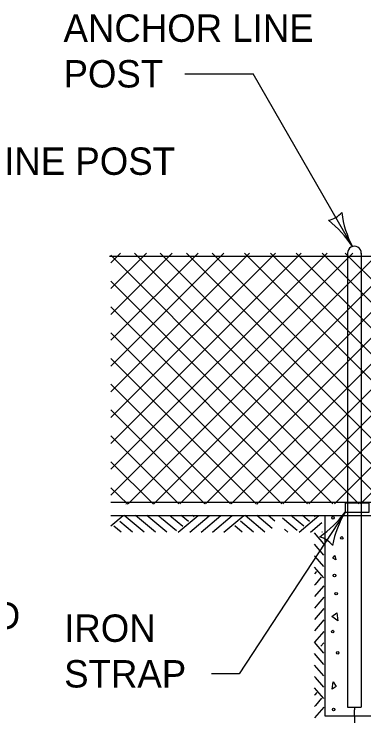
# Model space of a CAD drawing. Extents: x 49973.1 to 50021, y 49987.6 to 50015.4.
# Drawn here: x 50003.544 to 50004.311, y 49991.972 to 49993.51 of the extents above; entities that cross this region are included whole.
import ezdxf

# ---------------------------------------------------------------- set-up
doc = ezdxf.new("R2010")
doc.units = 0
for name, color, linetype in [('Level 1', 7, 'Continuous'), ('Level 2', 7, 'Continuous'), ('Level 3', 7, 'Continuous')]:
    doc.layers.add(name, color=color, linetype=linetype)

msp = doc.modelspace()

# ---------------------------------------------------------------- linework, layer by layer
at = {"layer": 'Level 1'}
for p, q in [((50003.7561, 49992.9654), (50003.7772, 49992.9865)), ((50003.7561, 49992.739), (50004.0036, 49992.9865)), ((50003.7561, 49992.6826), (50004.06, 49992.9865)), ((50003.7561, 49992.626), (50004.1166, 49992.9865)), ((50003.7561, 49992.9088), (50003.8338, 49992.9865)), ((50003.7561, 49992.8522), (50003.8904, 49992.9865)), ((50003.7561, 49992.5694), (50004.1732, 49992.9865)), ((50003.7561, 49992.4562), (50004.2864, 49992.9865)), ((50003.7561, 49992.7956), (50003.9469, 49992.9864)), ((50003.7561, 49992.5128), (50004.2297, 49992.9864)), ((50003.7561, 49992.9817), (50004.2996, 49992.4372)), ((50003.7937, 49992.4372), (50004.343, 49992.9865)), ((50003.8077, 49992.9865), (50004.3573, 49992.4372)), ((50003.8503, 49992.4372), (50004.3996, 49992.9865)), ((50003.8642, 49992.9865), (50004.3808, 49992.4703)), ((50003.9067, 49992.4372), (50004.456, 49992.9865)), ((50003.9215, 49992.9859), (50004.4224, 49992.4847)), ((50003.9633, 49992.4372), (50004.5126, 49992.9865)), ((50003.9776, 49992.9865), (50004.4712, 49992.4926)), ((50004.0199, 49992.4372), (50004.5692, 49992.9865)), ((50004.0489, 49992.9865), (50004.5977, 49992.4372)), ((50004.0765, 49992.4372), (50004.6258, 49992.9865)), ((50004.1056, 49992.9865), (50004.6542, 49992.4372)), ((50004.1331, 49992.4372), (50004.6824, 49992.9865)), ((50004.1622, 49992.9865), (50004.7115, 49992.4372)), ((50004.1897, 49992.4372), (50004.739, 49992.9865)), ((50004.2187, 49992.9864), (50004.7686, 49992.4372)), ((50004.2461, 49992.4372), (50004.7954, 49992.9865)), ((50004.2693, 49992.9865), (50004.8196, 49992.4372)), ((50004.2746, 49992.9864), (50004.2746, 49991.9916)), ((50004.3027, 49992.4372), (50004.852, 49992.9865)), ((50004.3046, 49992.9864), (50004.3046, 49991.9916)), ((50003.7525, 49992.9799), (50005.4884, 49992.9799)), ((50003.7561, 49992.9251), (50004.2427, 49992.4372)), ((50003.7561, 49992.8686), (50004.1871, 49992.4372)), ((50003.7561, 49992.812), (50004.1309, 49992.4372)), ((50003.7561, 49992.7558), (50004.0746, 49992.4372)), ((50003.7561, 49992.6993), (50004.018, 49992.4372)), ((50003.7561, 49992.6429), (50003.9617, 49992.4372)), ((50003.7561, 49992.5863), (50003.9052, 49992.4372)), ((50003.7561, 49992.5288), (50003.8496, 49992.4365)), ((50003.7561, 49992.4725), (50003.793, 49992.4365)), ((50003.7561, 49992.441), (50005.6017, 49992.441)), ((50003.7886, 49992.437), (50003.7885, 49992.4365)), ((50003.7886, 49992.437), (50003.7887, 49992.4365)), ((50003.7886, 49992.437), (50003.7887, 49992.4365)), ((50004.076, 49992.4367), (50004.0762, 49992.4365)), ((50004.076, 49992.4367), (50004.076, 49992.4365)), ((50004.076, 49992.4367), (50004.0761, 49992.4365)), ((50004.076, 49992.4367), (50004.076, 49992.4365)), ((50003.7561, 49992.4115), (50004.2246, 49992.4115)), ((50003.7561, 49992.3891), (50003.7826, 49992.4114)), ((50003.8036, 49992.3748), (50003.7752, 49992.3986)), ((50003.8286, 49992.3748), (50003.7849, 49992.4114)), ((50003.8536, 49992.3748), (50003.8098, 49992.4114)), ((50003.8786, 49992.3748), (50003.8348, 49992.4114)), ((50003.8672, 49992.4053), (50003.8598, 49992.4114)), ((50003.8995, 49992.3782), (50003.8672, 49992.4053)), ((50003.8888, 49992.4082), (50003.8849, 49992.4114)), ((50003.9134, 49992.3876), (50003.8888, 49992.4082)), ((50003.9036, 49992.3748), (50003.9471, 49992.4114)), ((50003.9102, 49992.4112), (50003.9099, 49992.4114)), ((50003.9259, 49992.3981), (50003.9102, 49992.4112)), ((50003.9286, 49992.3748), (50003.9716, 49992.4109)), ((50003.9386, 49992.4083), (50003.9349, 49992.4114)), ((50003.9536, 49992.3748), (50003.9971, 49992.4114)), ((50003.9716, 49992.4109), (50003.9721, 49992.4114)), ((50003.9786, 49992.3748), (50004.0221, 49992.4114)), ((50004.0036, 49992.3748), (50004.0471, 49992.4114)), ((50004.0687, 49992.3753), (50004.0403, 49992.3991)), ((50004.0937, 49992.3753), (50004.0506, 49992.4114)), ((50004.0937, 49992.3753), (50004.0506, 49992.4114)), ((50004.1096, 49992.3829), (50004.0755, 49992.4114)), ((50004.1156, 49992.3988), (50004.1005, 49992.4114)), ((50004.1646, 49992.3787), (50004.1323, 49992.4058)), ((50004.1539, 49992.4087), (50004.1506, 49992.4114)), ((50004.1785, 49992.3881), (50004.1539, 49992.4087)), ((50004.1687, 49992.3753), (50004.2116, 49992.4114)), ((50004.191, 49992.3986), (50004.1756, 49992.4114)), ((50004.2037, 49992.4088), (50004.2006, 49992.4114)), ((50004.2246, 49992.4116), (50004.2246, 49991.9725)), ((50004.2246, 49992.4116), (50004.3546, 49992.4116)), ((50004.2323, 49992.4115), (50004.2346, 49992.4115)), ((50003.7786, 49992.3748), (50003.7623, 49992.3885)), ((50004.0437, 49992.3753), (50004.0274, 49992.389)), ((50004.1437, 49992.3753), (50004.1363, 49992.3815)), ((50004.1937, 49992.3753), (50004.2183, 49992.3959)), ((50004.2224, 49992.3498), (50004.2025, 49992.3735)), ((50004.2187, 49992.3753), (50004.22, 49992.3764)), ((50004.2224, 49992.3248), (50004.2025, 49992.3485)), ((50004.204, 49992.3218), (50004.2025, 49992.3235)), ((50004.2224, 49992.2998), (50004.204, 49992.3218)), ((50004.2066, 49992.2888), (50004.2024, 49992.2838)), ((50004.2224, 49992.2748), (50004.2025, 49992.2985)), ((50004.2168, 49992.2761), (50004.2037, 49992.2604)), ((50004.2037, 49992.2604), (50004.2025, 49992.2589)), ((50004.2224, 49992.2577), (50004.2067, 49992.239)), ((50004.2067, 49992.239), (50004.2025, 49992.2339)), ((50004.2224, 49992.2326), (50004.2096, 49992.2174)), ((50004.2096, 49992.2174), (50004.2025, 49992.2088)), ((50004.2224, 49992.2076), (50004.2025, 49992.1838)), ((50004.2224, 49992.1826), (50004.2025, 49992.1588)), ((50004.2224, 49992.1577), (50004.2025, 49992.134)), ((50004.2224, 49992.1103), (50004.2025, 49992.134)), ((50004.2224, 49992.1326), (50004.2163, 49992.1254)), ((50004.2224, 49992.0853), (50004.2025, 49992.109)), ((50004.2224, 49992.0603), (50004.2025, 49992.084)), ((50004.2045, 49992.0567), (50004.2025, 49992.059)), ((50004.2224, 49992.0353), (50004.2045, 49992.0567)), ((50004.2224, 49992.0103), (50004.2025, 49992.034)), ((50004.2029, 49992.0187), (50004.2025, 49992.0182)), ((50004.2071, 49992.0237), (50004.2029, 49992.0187)), ((50004.2173, 49992.011), (50004.2042, 49991.9953)), ((50004.2042, 49991.9953), (50004.2025, 49991.9932)), ((50004.2224, 49991.992), (50004.2072, 49991.9739)), ((50004.2746, 49991.9916), (50004.3046, 49991.9916)), ((50004.2896, 49991.9916), (50004.2896, 49991.991)), ((50004.2072, 49991.9739), (50004.2025, 49991.9682)), ((50004.2246, 49991.9725), (50004.3546, 49991.9725))]:
    msp.add_line(p, q, dxfattribs=at)
for points in [[(50004.2694, 49992.4387), (50004.2694, 49992.419), (50004.3221, 49992.419), (50004.3221, 49992.4387)], [(50004.2421, 49992.3179), (50004.2469, 49992.3241), (50004.2489, 49992.3145)], [(50004.24, 49992.1903), (50004.251, 49992.1985), (50004.2531, 49992.1806)], [(50004.2407, 49992.0311), (50004.2428, 49992.0468), (50004.2496, 49992.0366)]]:
    msp.add_lwpolyline(points, close=True, dxfattribs=at)
for centre in [(50004.2428, 49992.4063), (50004.262, 49992.3624), (50004.2462, 49992.2801), (50004.2496, 49992.2403), (50004.2421, 49992.1572), (50004.2531, 49992.1106), (50004.2442, 49991.9864)]:
    msp.add_circle(centre, 0.00279, dxfattribs=at)
msp.add_arc((50004.2896, 49992.9864), 0.015, 357.0412, 180.7625, dxfattribs=at)
at = {"layer": 'Level 3'}
for p, q in [((50003.9183, 49993.3792), (50004.0676, 49993.3792)), ((50004.2853, 49993.0008), (50004.0676, 49993.3792)), ((50004.2694, 49992.419), (50004.0368, 49992.0647)), ((50004.0368, 49992.0647), (50003.9764, 49992.0647)), ((50004.2896, 49991.991), (50004.2896, 49991.9857)), ((50004.2896, 49991.9725), (50004.2896, 49991.9857)), ((50004.2896, 49991.9725), (50004.2896, 49991.6323))]:
    msp.add_line(p, q, dxfattribs=at)
for centre, radius, start, end in [((50004.2214, 49993.112), 0.0548, 282.0567, 317.779), ((50004.4824, 49993.1037), 0.2223, 187.3738, 207.5574), ((50004.0893, 49992.8748), 0.233, 32.7451, 51.995), ((50004.0887, 49992.5486), 0.2223, 304.1771, 324.3606), ((50004.4702, 49992.3009), 0.233, 149.5484, 168.7982), ((50004.199, 49992.3118), 0.0548, 38.8599, 74.5822)]:
    msp.add_arc(centre, radius, start, end, dxfattribs=at)

# ---------------------------------------------------------------- texts
at = {"layer": 'Level 2'}
for s, p in [('ANCHOR LINE ', (50003.6521, 49993.4492)), ('POST', (50003.6521, 49993.3492)), ('LINE POST', (50003.4774, 49993.1578)), ('D', (50003.4992, 49992.1622)), ('IRON', (50003.6535, 49992.1347)), ('STRAP', (50003.6535, 49992.0347))]:
    msp.add_text(s, height=0.06, dxfattribs=at).set_placement(p)

doc.saveas('drawing.dxf')
